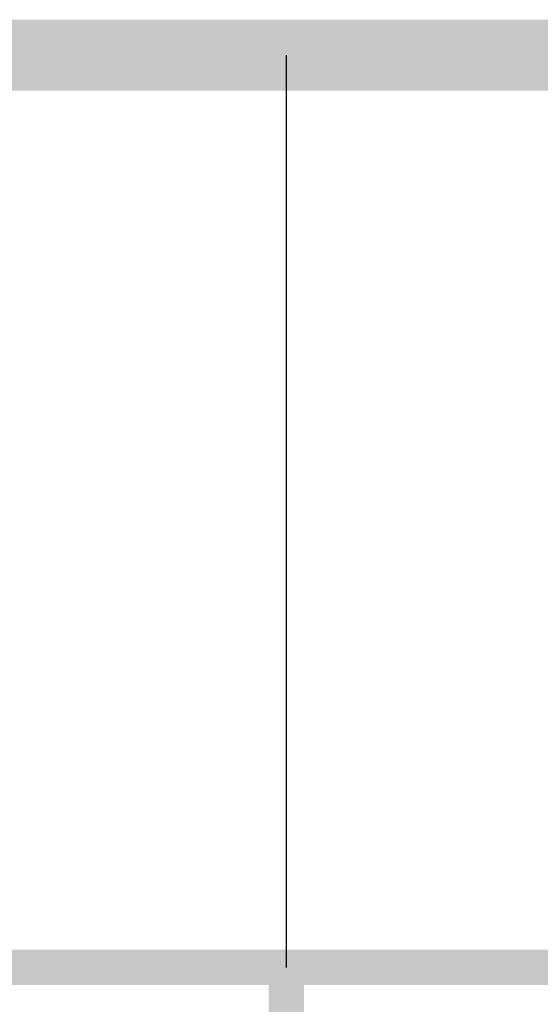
# Model space of a CAD drawing. Extents: x -2 to 113, y -136 to 16.
# Tile 538 of 541: x 96.8 to 98.31, y 7.49 to 10.35. Entities that reach past the tile are written whole.
import ezdxf

# ---------------------------------------------------------------- set-up
doc = ezdxf.new("R2010")
doc.units = 0
doc.header["$MEASUREMENT"] = 0
doc.linetypes.add('SOLID', pattern=[0])
doc.layers.get('0').update_dxf_attribs({"linetype": 'SOLID'})
for name, color, linetype in [('1', 7, 'SOLID'), ('10', 7, 'SOLID'), ('11', 7, 'SOLID'), ('12', 7, 'SOLID'), ('13', 7, 'SOLID'), ('14', 7, 'SOLID'), ('15', 7, 'SOLID'), ('16', 7, 'SOLID'), ('17', 7, 'SOLID'), ('18', 7, 'SOLID'), ('19', 7, 'SOLID'), ('2', 7, 'SOLID'), ('20', 7, 'SOLID'), ('21', 7, 'SOLID'), ('22', 7, 'SOLID'), ('23', 7, 'SOLID'), ('24', 7, 'SOLID'), ('25', 7, 'SOLID'), ('26', 7, 'SOLID'), ('27', 7, 'SOLID'), ('28', 7, 'SOLID'), ('29', 7, 'SOLID'), ('3', 7, 'SOLID'), ('30', 7, 'SOLID'), ('31', 7, 'SOLID'), ('32', 7, 'SOLID'), ('33', 7, 'SOLID'), ('34', 7, 'SOLID'), ('35', 7, 'SOLID'), ('36', 7, 'SOLID'), ('37', 7, 'SOLID'), ('38', 7, 'SOLID'), ('39', 7, 'SOLID'), ('4', 7, 'SOLID'), ('40', 7, 'SOLID'), ('41', 7, 'SOLID'), ('42', 7, 'SOLID'), ('43', 7, 'SOLID'), ('44', 7, 'SOLID'), ('45', 7, 'SOLID'), ('46', 7, 'SOLID'), ('47', 7, 'SOLID'), ('48', 7, 'SOLID'), ('49', 7, 'SOLID'), ('5', 7, 'SOLID'), ('50', 7, 'SOLID'), ('51', 7, 'SOLID'), ('52', 7, 'SOLID'), ('53', 7, 'SOLID'), ('54', 7, 'SOLID'), ('55', 7, 'SOLID'), ('56', 7, 'SOLID'), ('57', 7, 'SOLID'), ('58', 7, 'SOLID'), ('59', 7, 'SOLID'), ('6', 7, 'SOLID'), ('60', 7, 'SOLID'), ('61', 7, 'SOLID'), ('62', 7, 'SOLID'), ('63', 7, 'SOLID'), ('64', 7, 'SOLID'), ('65', 7, 'SOLID'), ('66', 7, 'SOLID'), ('67', 7, 'SOLID'), ('68', 7, 'SOLID'), ('7', 7, 'SOLID'), ('8', 7, 'SOLID'), ('9', 7, 'SOLID')]:
    doc.layers.add(name, color=color, linetype=linetype)

msp = doc.modelspace()

# ---------------------------------------------------------------- linework, layer by layer
at = {"color": 7, "linetype": 'SOLID'}
for points, const_width in [([(-0.2175, -125.6385), (111.5472, -125.6385), (111.5472, 10.2438), (-0.2175, 10.2438), (-0.2175, -125.6385)], 0.2059), ([(-0.2175, 7.5968), (111.5472, 7.5968)], 0.1029), ([(97.5766, 7.5968), (97.5766, 4.9497)], 0.1029)]:
    msp.add_lwpolyline(points, dxfattribs=dict(at, const_width=const_width))
msp.add_lwpolyline([(97.5766, 10.2438), (97.5766, 7.5968)], dxfattribs=at)
at = {"layer": '1', "color": 7, "linetype": 'SOLID'}
for points, const_width in [([(-0.2175, -125.6385), (111.5472, -125.6385), (111.5472, 10.2438), (-0.2175, 10.2438), (-0.2175, -125.6385)], 0.2059), ([(-0.2175, 7.5968), (111.5472, 7.5968)], 0.1029), ([(97.5766, 7.5968), (97.5766, 4.9497)], 0.1029)]:
    msp.add_lwpolyline(points, dxfattribs=dict(at, const_width=const_width))
msp.add_lwpolyline([(97.5766, 10.2438), (97.5766, 7.5968)], dxfattribs=at)
at = {"layer": '10', "color": 7, "linetype": 'SOLID'}
for points, const_width in [([(-0.2175, -125.6385), (111.5472, -125.6385), (111.5472, 10.2438), (-0.2175, 10.2438), (-0.2175, -125.6385)], 0.2059), ([(-0.2175, 7.5968), (111.5472, 7.5968)], 0.1029), ([(97.5766, 7.5968), (97.5766, 4.9497)], 0.1029)]:
    msp.add_lwpolyline(points, dxfattribs=dict(at, const_width=const_width))
msp.add_lwpolyline([(97.5766, 10.2438), (97.5766, 7.5968)], dxfattribs=at)
at = {"layer": '11', "color": 7, "linetype": 'SOLID'}
for points, const_width in [([(-0.2175, -125.6385), (111.5472, -125.6385), (111.5472, 10.2438), (-0.2175, 10.2438), (-0.2175, -125.6385)], 0.2059), ([(-0.2175, 7.5968), (111.5472, 7.5968)], 0.1029), ([(97.5766, 7.5968), (97.5766, 4.9497)], 0.1029)]:
    msp.add_lwpolyline(points, dxfattribs=dict(at, const_width=const_width))
msp.add_lwpolyline([(97.5766, 10.2438), (97.5766, 7.5968)], dxfattribs=at)
at = {"layer": '12', "color": 7, "linetype": 'SOLID'}
for points, const_width in [([(-0.2175, -125.6385), (111.5472, -125.6385), (111.5472, 10.2438), (-0.2175, 10.2438), (-0.2175, -125.6385)], 0.2059), ([(-0.2175, 7.5968), (111.5472, 7.5968)], 0.1029), ([(97.5766, 7.5968), (97.5766, 4.9497)], 0.1029)]:
    msp.add_lwpolyline(points, dxfattribs=dict(at, const_width=const_width))
msp.add_lwpolyline([(97.5766, 10.2438), (97.5766, 7.5968)], dxfattribs=at)
at = {"layer": '13', "color": 7, "linetype": 'SOLID'}
for points, const_width in [([(-0.2175, -125.6385), (111.5472, -125.6385), (111.5472, 10.2438), (-0.2175, 10.2438), (-0.2175, -125.6385)], 0.2059), ([(-0.2175, 7.5968), (111.5472, 7.5968)], 0.1029), ([(97.5766, 7.5968), (97.5766, 4.9497)], 0.1029)]:
    msp.add_lwpolyline(points, dxfattribs=dict(at, const_width=const_width))
msp.add_lwpolyline([(97.5766, 10.2438), (97.5766, 7.5968)], dxfattribs=at)
at = {"layer": '14', "color": 7, "linetype": 'SOLID'}
for points, const_width in [([(-0.2175, -125.6385), (111.5472, -125.6385), (111.5472, 10.2438), (-0.2175, 10.2438), (-0.2175, -125.6385)], 0.2059), ([(-0.2175, 7.5968), (111.5472, 7.5968)], 0.1029), ([(97.5766, 7.5968), (97.5766, 4.9497)], 0.1029)]:
    msp.add_lwpolyline(points, dxfattribs=dict(at, const_width=const_width))
msp.add_lwpolyline([(97.5766, 10.2438), (97.5766, 7.5968)], dxfattribs=at)
at = {"layer": '15', "color": 7, "linetype": 'SOLID'}
for points, const_width in [([(-0.2175, -125.6385), (111.5472, -125.6385), (111.5472, 10.2438), (-0.2175, 10.2438), (-0.2175, -125.6385)], 0.2059), ([(-0.2175, 7.5968), (111.5472, 7.5968)], 0.1029), ([(97.5766, 7.5968), (97.5766, 4.9497)], 0.1029)]:
    msp.add_lwpolyline(points, dxfattribs=dict(at, const_width=const_width))
msp.add_lwpolyline([(97.5766, 10.2438), (97.5766, 7.5968)], dxfattribs=at)
at = {"layer": '16', "color": 7, "linetype": 'SOLID'}
for points, const_width in [([(-0.2175, -125.6385), (111.5472, -125.6385), (111.5472, 10.2438), (-0.2175, 10.2438), (-0.2175, -125.6385)], 0.2059), ([(-0.2175, 7.5968), (111.5472, 7.5968)], 0.1029), ([(97.5766, 7.5968), (97.5766, 4.9497)], 0.1029)]:
    msp.add_lwpolyline(points, dxfattribs=dict(at, const_width=const_width))
msp.add_lwpolyline([(97.5766, 10.2438), (97.5766, 7.5968)], dxfattribs=at)
at = {"layer": '17', "color": 7, "linetype": 'SOLID'}
for points, const_width in [([(-0.2175, -125.6385), (111.5472, -125.6385), (111.5472, 10.2438), (-0.2175, 10.2438), (-0.2175, -125.6385)], 0.2059), ([(-0.2175, 7.5968), (111.5472, 7.5968)], 0.1029), ([(97.5766, 7.5968), (97.5766, 4.9497)], 0.1029)]:
    msp.add_lwpolyline(points, dxfattribs=dict(at, const_width=const_width))
msp.add_lwpolyline([(97.5766, 10.2438), (97.5766, 7.5968)], dxfattribs=at)
at = {"layer": '18', "color": 7, "linetype": 'SOLID'}
for points, const_width in [([(-0.2175, -125.6385), (111.5472, -125.6385), (111.5472, 10.2438), (-0.2175, 10.2438), (-0.2175, -125.6385)], 0.2059), ([(-0.2175, 7.5968), (111.5472, 7.5968)], 0.1029), ([(97.5766, 7.5968), (97.5766, 4.9497)], 0.1029)]:
    msp.add_lwpolyline(points, dxfattribs=dict(at, const_width=const_width))
msp.add_lwpolyline([(97.5766, 10.2438), (97.5766, 7.5968)], dxfattribs=at)
at = {"layer": '19', "color": 7, "linetype": 'SOLID'}
for points, const_width in [([(-0.2175, -125.6385), (111.5472, -125.6385), (111.5472, 10.2438), (-0.2175, 10.2438), (-0.2175, -125.6385)], 0.2059), ([(-0.2175, 7.5968), (111.5472, 7.5968)], 0.1029), ([(97.5766, 7.5968), (97.5766, 4.9497)], 0.1029)]:
    msp.add_lwpolyline(points, dxfattribs=dict(at, const_width=const_width))
msp.add_lwpolyline([(97.5766, 10.2438), (97.5766, 7.5968)], dxfattribs=at)
at = {"layer": '2', "color": 7, "linetype": 'SOLID'}
for points, const_width in [([(-0.2175, -125.6385), (111.5472, -125.6385), (111.5472, 10.2438), (-0.2175, 10.2438), (-0.2175, -125.6385)], 0.2059), ([(-0.2175, 7.5968), (111.5472, 7.5968)], 0.1029), ([(97.5766, 7.5968), (97.5766, 4.9497)], 0.1029)]:
    msp.add_lwpolyline(points, dxfattribs=dict(at, const_width=const_width))
msp.add_lwpolyline([(97.5766, 10.2438), (97.5766, 7.5968)], dxfattribs=at)
at = {"layer": '20', "color": 7, "linetype": 'SOLID'}
for points, const_width in [([(-0.2175, -125.6385), (111.5472, -125.6385), (111.5472, 10.2438), (-0.2175, 10.2438), (-0.2175, -125.6385)], 0.2059), ([(-0.2175, 7.5968), (111.5472, 7.5968)], 0.1029), ([(97.5766, 7.5968), (97.5766, 4.9497)], 0.1029)]:
    msp.add_lwpolyline(points, dxfattribs=dict(at, const_width=const_width))
msp.add_lwpolyline([(97.5766, 10.2438), (97.5766, 7.5968)], dxfattribs=at)
at = {"layer": '21', "color": 7, "linetype": 'SOLID'}
for points, const_width in [([(-0.2175, -125.6385), (111.5472, -125.6385), (111.5472, 10.2438), (-0.2175, 10.2438), (-0.2175, -125.6385)], 0.2059), ([(-0.2175, 7.5968), (111.5472, 7.5968)], 0.1029), ([(97.5766, 7.5968), (97.5766, 4.9497)], 0.1029)]:
    msp.add_lwpolyline(points, dxfattribs=dict(at, const_width=const_width))
msp.add_lwpolyline([(97.5766, 10.2438), (97.5766, 7.5968)], dxfattribs=at)
at = {"layer": '22', "color": 7, "linetype": 'SOLID'}
for points, const_width in [([(-0.2175, -125.6385), (111.5472, -125.6385), (111.5472, 10.2438), (-0.2175, 10.2438), (-0.2175, -125.6385)], 0.2059), ([(-0.2175, 7.5968), (111.5472, 7.5968)], 0.1029), ([(97.5766, 7.5968), (97.5766, 4.9497)], 0.1029)]:
    msp.add_lwpolyline(points, dxfattribs=dict(at, const_width=const_width))
msp.add_lwpolyline([(97.5766, 10.2438), (97.5766, 7.5968)], dxfattribs=at)
at = {"layer": '23', "color": 7, "linetype": 'SOLID'}
for points, const_width in [([(-0.2175, -125.6385), (111.5472, -125.6385), (111.5472, 10.2438), (-0.2175, 10.2438), (-0.2175, -125.6385)], 0.2059), ([(-0.2175, 7.5968), (111.5472, 7.5968)], 0.1029), ([(97.5766, 7.5968), (97.5766, 4.9497)], 0.1029)]:
    msp.add_lwpolyline(points, dxfattribs=dict(at, const_width=const_width))
msp.add_lwpolyline([(97.5766, 10.2438), (97.5766, 7.5968)], dxfattribs=at)
at = {"layer": '24', "color": 7, "linetype": 'SOLID'}
for points, const_width in [([(-0.2175, -125.6385), (111.5472, -125.6385), (111.5472, 10.2438), (-0.2175, 10.2438), (-0.2175, -125.6385)], 0.2059), ([(-0.2175, 7.5968), (111.5472, 7.5968)], 0.1029), ([(97.5766, 7.5968), (97.5766, 4.9497)], 0.1029)]:
    msp.add_lwpolyline(points, dxfattribs=dict(at, const_width=const_width))
msp.add_lwpolyline([(97.5766, 10.2438), (97.5766, 7.5968)], dxfattribs=at)
at = {"layer": '25', "color": 7, "linetype": 'SOLID'}
for points, const_width in [([(-0.2175, -125.6385), (111.5472, -125.6385), (111.5472, 10.2438), (-0.2175, 10.2438), (-0.2175, -125.6385)], 0.2059), ([(-0.2175, 7.5968), (111.5472, 7.5968)], 0.1029), ([(97.5766, 7.5968), (97.5766, 4.9497)], 0.1029)]:
    msp.add_lwpolyline(points, dxfattribs=dict(at, const_width=const_width))
msp.add_lwpolyline([(97.5766, 10.2438), (97.5766, 7.5968)], dxfattribs=at)
at = {"layer": '26', "color": 7, "linetype": 'SOLID'}
for points, const_width in [([(-0.2175, -125.6385), (111.5472, -125.6385), (111.5472, 10.2438), (-0.2175, 10.2438), (-0.2175, -125.6385)], 0.2059), ([(-0.2175, 7.5968), (111.5472, 7.5968)], 0.1029), ([(97.5766, 7.5968), (97.5766, 4.9497)], 0.1029)]:
    msp.add_lwpolyline(points, dxfattribs=dict(at, const_width=const_width))
msp.add_lwpolyline([(97.5766, 10.2438), (97.5766, 7.5968)], dxfattribs=at)
at = {"layer": '27', "color": 7, "linetype": 'SOLID'}
for points, const_width in [([(-0.2175, -125.6385), (111.5472, -125.6385), (111.5472, 10.2438), (-0.2175, 10.2438), (-0.2175, -125.6385)], 0.2059), ([(-0.2175, 7.5968), (111.5472, 7.5968)], 0.1029), ([(97.5766, 7.5968), (97.5766, 4.9497)], 0.1029)]:
    msp.add_lwpolyline(points, dxfattribs=dict(at, const_width=const_width))
msp.add_lwpolyline([(97.5766, 10.2438), (97.5766, 7.5968)], dxfattribs=at)
at = {"layer": '28', "color": 7, "linetype": 'SOLID'}
for points, const_width in [([(-0.2175, -125.6385), (111.5472, -125.6385), (111.5472, 10.2438), (-0.2175, 10.2438), (-0.2175, -125.6385)], 0.2059), ([(-0.2175, 7.5968), (111.5472, 7.5968)], 0.1029), ([(97.5766, 7.5968), (97.5766, 4.9497)], 0.1029)]:
    msp.add_lwpolyline(points, dxfattribs=dict(at, const_width=const_width))
msp.add_lwpolyline([(97.5766, 10.2438), (97.5766, 7.5968)], dxfattribs=at)
at = {"layer": '29', "color": 7, "linetype": 'SOLID'}
for points, const_width in [([(-0.2175, -125.6385), (111.5472, -125.6385), (111.5472, 10.2438), (-0.2175, 10.2438), (-0.2175, -125.6385)], 0.2059), ([(-0.2175, 7.5968), (111.5472, 7.5968)], 0.1029), ([(97.5766, 7.5968), (97.5766, 4.9497)], 0.1029)]:
    msp.add_lwpolyline(points, dxfattribs=dict(at, const_width=const_width))
msp.add_lwpolyline([(97.5766, 10.2438), (97.5766, 7.5968)], dxfattribs=at)
at = {"layer": '3', "color": 7, "linetype": 'SOLID'}
for points, const_width in [([(-0.2175, -125.6385), (111.5472, -125.6385), (111.5472, 10.2438), (-0.2175, 10.2438), (-0.2175, -125.6385)], 0.2059), ([(-0.2175, 7.5968), (111.5472, 7.5968)], 0.1029), ([(97.5766, 7.5968), (97.5766, 4.9497)], 0.1029)]:
    msp.add_lwpolyline(points, dxfattribs=dict(at, const_width=const_width))
msp.add_lwpolyline([(97.5766, 10.2438), (97.5766, 7.5968)], dxfattribs=at)
at = {"layer": '30', "color": 7, "linetype": 'SOLID'}
for points, const_width in [([(-0.2175, -125.6385), (111.5472, -125.6385), (111.5472, 10.2438), (-0.2175, 10.2438), (-0.2175, -125.6385)], 0.2059), ([(-0.2175, 7.5968), (111.5472, 7.5968)], 0.1029), ([(97.5766, 7.5968), (97.5766, 4.9497)], 0.1029)]:
    msp.add_lwpolyline(points, dxfattribs=dict(at, const_width=const_width))
msp.add_lwpolyline([(97.5766, 10.2438), (97.5766, 7.5968)], dxfattribs=at)
at = {"layer": '31', "color": 7, "linetype": 'SOLID'}
for points, const_width in [([(-0.2175, -125.6385), (111.5472, -125.6385), (111.5472, 10.2438), (-0.2175, 10.2438), (-0.2175, -125.6385)], 0.2059), ([(-0.2175, 7.5968), (111.5472, 7.5968)], 0.1029), ([(97.5766, 7.5968), (97.5766, 4.9497)], 0.1029)]:
    msp.add_lwpolyline(points, dxfattribs=dict(at, const_width=const_width))
msp.add_lwpolyline([(97.5766, 10.2438), (97.5766, 7.5968)], dxfattribs=at)
at = {"layer": '32', "color": 7, "linetype": 'SOLID'}
for points, const_width in [([(-0.2175, -125.6385), (111.5472, -125.6385), (111.5472, 10.2438), (-0.2175, 10.2438), (-0.2175, -125.6385)], 0.2059), ([(-0.2175, 7.5968), (111.5472, 7.5968)], 0.1029), ([(97.5766, 7.5968), (97.5766, 4.9497)], 0.1029)]:
    msp.add_lwpolyline(points, dxfattribs=dict(at, const_width=const_width))
msp.add_lwpolyline([(97.5766, 10.2438), (97.5766, 7.5968)], dxfattribs=at)
at = {"layer": '33', "color": 7, "linetype": 'SOLID'}
for points, const_width in [([(-0.2175, -125.6385), (111.5472, -125.6385), (111.5472, 10.2438), (-0.2175, 10.2438), (-0.2175, -125.6385)], 0.2059), ([(-0.2175, 7.5968), (111.5472, 7.5968)], 0.1029), ([(97.5766, 7.5968), (97.5766, 4.9497)], 0.1029)]:
    msp.add_lwpolyline(points, dxfattribs=dict(at, const_width=const_width))
msp.add_lwpolyline([(97.5766, 10.2438), (97.5766, 7.5968)], dxfattribs=at)
at = {"layer": '34', "color": 7, "linetype": 'SOLID'}
for points, const_width in [([(-0.2175, -125.6385), (111.5472, -125.6385), (111.5472, 10.2438), (-0.2175, 10.2438), (-0.2175, -125.6385)], 0.2059), ([(-0.2175, 7.5968), (111.5472, 7.5968)], 0.1029), ([(97.5766, 7.5968), (97.5766, 4.9497)], 0.1029)]:
    msp.add_lwpolyline(points, dxfattribs=dict(at, const_width=const_width))
msp.add_lwpolyline([(97.5766, 10.2438), (97.5766, 7.5968)], dxfattribs=at)
at = {"layer": '35', "color": 7, "linetype": 'SOLID'}
for points, const_width in [([(-0.2175, -125.6385), (111.5472, -125.6385), (111.5472, 10.2438), (-0.2175, 10.2438), (-0.2175, -125.6385)], 0.2059), ([(-0.2175, 7.5968), (111.5472, 7.5968)], 0.1029), ([(97.5766, 7.5968), (97.5766, 4.9497)], 0.1029)]:
    msp.add_lwpolyline(points, dxfattribs=dict(at, const_width=const_width))
msp.add_lwpolyline([(97.5766, 10.2438), (97.5766, 7.5968)], dxfattribs=at)
at = {"layer": '36', "color": 7, "linetype": 'SOLID'}
for points, const_width in [([(-0.2175, -125.6385), (111.5472, -125.6385), (111.5472, 10.2438), (-0.2175, 10.2438), (-0.2175, -125.6385)], 0.2059), ([(-0.2175, 7.5968), (111.5472, 7.5968)], 0.1029), ([(97.5766, 7.5968), (97.5766, 4.9497)], 0.1029)]:
    msp.add_lwpolyline(points, dxfattribs=dict(at, const_width=const_width))
msp.add_lwpolyline([(97.5766, 10.2438), (97.5766, 7.5968)], dxfattribs=at)
at = {"layer": '37', "color": 7, "linetype": 'SOLID'}
for points, const_width in [([(-0.2175, -125.6385), (111.5472, -125.6385), (111.5472, 10.2438), (-0.2175, 10.2438), (-0.2175, -125.6385)], 0.2059), ([(-0.2175, 7.5968), (111.5472, 7.5968)], 0.1029), ([(97.5766, 7.5968), (97.5766, 4.9497)], 0.1029)]:
    msp.add_lwpolyline(points, dxfattribs=dict(at, const_width=const_width))
msp.add_lwpolyline([(97.5766, 10.2438), (97.5766, 7.5968)], dxfattribs=at)
at = {"layer": '38', "color": 7, "linetype": 'SOLID'}
for points, const_width in [([(-0.2175, -125.6385), (111.5472, -125.6385), (111.5472, 10.2438), (-0.2175, 10.2438), (-0.2175, -125.6385)], 0.2059), ([(-0.2175, 7.5968), (111.5472, 7.5968)], 0.1029), ([(97.5766, 7.5968), (97.5766, 4.9497)], 0.1029)]:
    msp.add_lwpolyline(points, dxfattribs=dict(at, const_width=const_width))
msp.add_lwpolyline([(97.5766, 10.2438), (97.5766, 7.5968)], dxfattribs=at)
at = {"layer": '39', "color": 7, "linetype": 'SOLID'}
for points, const_width in [([(-0.2175, -125.6385), (111.5472, -125.6385), (111.5472, 10.2438), (-0.2175, 10.2438), (-0.2175, -125.6385)], 0.2059), ([(-0.2175, 7.5968), (111.5472, 7.5968)], 0.1029), ([(97.5766, 7.5968), (97.5766, 4.9497)], 0.1029)]:
    msp.add_lwpolyline(points, dxfattribs=dict(at, const_width=const_width))
msp.add_lwpolyline([(97.5766, 10.2438), (97.5766, 7.5968)], dxfattribs=at)
at = {"layer": '4', "color": 7, "linetype": 'SOLID'}
for points, const_width in [([(-0.2175, -125.6385), (111.5472, -125.6385), (111.5472, 10.2438), (-0.2175, 10.2438), (-0.2175, -125.6385)], 0.2059), ([(-0.2175, 7.5968), (111.5472, 7.5968)], 0.1029), ([(97.5766, 7.5968), (97.5766, 4.9497)], 0.1029)]:
    msp.add_lwpolyline(points, dxfattribs=dict(at, const_width=const_width))
msp.add_lwpolyline([(97.5766, 10.2438), (97.5766, 7.5968)], dxfattribs=at)
at = {"layer": '40', "color": 7, "linetype": 'SOLID'}
for points, const_width in [([(-0.2175, -125.6385), (111.5472, -125.6385), (111.5472, 10.2438), (-0.2175, 10.2438), (-0.2175, -125.6385)], 0.2059), ([(-0.2175, 7.5968), (111.5472, 7.5968)], 0.1029), ([(97.5766, 7.5968), (97.5766, 4.9497)], 0.1029)]:
    msp.add_lwpolyline(points, dxfattribs=dict(at, const_width=const_width))
msp.add_lwpolyline([(97.5766, 10.2438), (97.5766, 7.5968)], dxfattribs=at)
at = {"layer": '41', "color": 7, "linetype": 'SOLID'}
for points, const_width in [([(-0.2175, -125.6385), (111.5472, -125.6385), (111.5472, 10.2438), (-0.2175, 10.2438), (-0.2175, -125.6385)], 0.2059), ([(-0.2175, 7.5968), (111.5472, 7.5968)], 0.1029), ([(97.5766, 7.5968), (97.5766, 4.9497)], 0.1029)]:
    msp.add_lwpolyline(points, dxfattribs=dict(at, const_width=const_width))
msp.add_lwpolyline([(97.5766, 10.2438), (97.5766, 7.5968)], dxfattribs=at)
at = {"layer": '42', "color": 7, "linetype": 'SOLID'}
for points, const_width in [([(-0.2175, -125.6385), (111.5472, -125.6385), (111.5472, 10.2438), (-0.2175, 10.2438), (-0.2175, -125.6385)], 0.2059), ([(-0.2175, 7.5968), (111.5472, 7.5968)], 0.1029), ([(97.5766, 7.5968), (97.5766, 4.9497)], 0.1029)]:
    msp.add_lwpolyline(points, dxfattribs=dict(at, const_width=const_width))
msp.add_lwpolyline([(97.5766, 10.2438), (97.5766, 7.5968)], dxfattribs=at)
at = {"layer": '43', "color": 7, "linetype": 'SOLID'}
for points, const_width in [([(-0.2175, -125.6385), (111.5472, -125.6385), (111.5472, 10.2438), (-0.2175, 10.2438), (-0.2175, -125.6385)], 0.2059), ([(-0.2175, 7.5968), (111.5472, 7.5968)], 0.1029), ([(97.5766, 7.5968), (97.5766, 4.9497)], 0.1029)]:
    msp.add_lwpolyline(points, dxfattribs=dict(at, const_width=const_width))
msp.add_lwpolyline([(97.5766, 10.2438), (97.5766, 7.5968)], dxfattribs=at)
at = {"layer": '44', "color": 7, "linetype": 'SOLID'}
for points, const_width in [([(-0.2175, -125.6385), (111.5472, -125.6385), (111.5472, 10.2438), (-0.2175, 10.2438), (-0.2175, -125.6385)], 0.2059), ([(-0.2175, 7.5968), (111.5472, 7.5968)], 0.1029), ([(97.5766, 7.5968), (97.5766, 4.9497)], 0.1029)]:
    msp.add_lwpolyline(points, dxfattribs=dict(at, const_width=const_width))
msp.add_lwpolyline([(97.5766, 10.2438), (97.5766, 7.5968)], dxfattribs=at)
at = {"layer": '45', "color": 7, "linetype": 'SOLID'}
for points, const_width in [([(-0.2175, -125.6385), (111.5472, -125.6385), (111.5472, 10.2438), (-0.2175, 10.2438), (-0.2175, -125.6385)], 0.2059), ([(-0.2175, 7.5968), (111.5472, 7.5968)], 0.1029), ([(97.5766, 7.5968), (97.5766, 4.9497)], 0.1029)]:
    msp.add_lwpolyline(points, dxfattribs=dict(at, const_width=const_width))
msp.add_lwpolyline([(97.5766, 10.2438), (97.5766, 7.5968)], dxfattribs=at)
at = {"layer": '46', "color": 7, "linetype": 'SOLID'}
for points, const_width in [([(-0.2175, -125.6385), (111.5472, -125.6385), (111.5472, 10.2438), (-0.2175, 10.2438), (-0.2175, -125.6385)], 0.2059), ([(-0.2175, 7.5968), (111.5472, 7.5968)], 0.1029), ([(97.5766, 7.5968), (97.5766, 4.9497)], 0.1029)]:
    msp.add_lwpolyline(points, dxfattribs=dict(at, const_width=const_width))
msp.add_lwpolyline([(97.5766, 10.2438), (97.5766, 7.5968)], dxfattribs=at)
at = {"layer": '47', "color": 7, "linetype": 'SOLID'}
for points, const_width in [([(-0.2175, -125.6385), (111.5472, -125.6385), (111.5472, 10.2438), (-0.2175, 10.2438), (-0.2175, -125.6385)], 0.2059), ([(-0.2175, 7.5968), (111.5472, 7.5968)], 0.1029), ([(97.5766, 7.5968), (97.5766, 4.9497)], 0.1029)]:
    msp.add_lwpolyline(points, dxfattribs=dict(at, const_width=const_width))
msp.add_lwpolyline([(97.5766, 10.2438), (97.5766, 7.5968)], dxfattribs=at)
at = {"layer": '48', "color": 7, "linetype": 'SOLID'}
for points, const_width in [([(-0.2175, -125.6385), (111.5472, -125.6385), (111.5472, 10.2438), (-0.2175, 10.2438), (-0.2175, -125.6385)], 0.2059), ([(-0.2175, 7.5968), (111.5472, 7.5968)], 0.1029), ([(97.5766, 7.5968), (97.5766, 4.9497)], 0.1029)]:
    msp.add_lwpolyline(points, dxfattribs=dict(at, const_width=const_width))
msp.add_lwpolyline([(97.5766, 10.2438), (97.5766, 7.5968)], dxfattribs=at)
at = {"layer": '49', "color": 7, "linetype": 'SOLID'}
for points, const_width in [([(-0.2175, -125.6385), (111.5472, -125.6385), (111.5472, 10.2438), (-0.2175, 10.2438), (-0.2175, -125.6385)], 0.2059), ([(-0.2175, 7.5968), (111.5472, 7.5968)], 0.1029), ([(97.5766, 7.5968), (97.5766, 4.9497)], 0.1029)]:
    msp.add_lwpolyline(points, dxfattribs=dict(at, const_width=const_width))
msp.add_lwpolyline([(97.5766, 10.2438), (97.5766, 7.5968)], dxfattribs=at)
at = {"layer": '5', "color": 7, "linetype": 'SOLID'}
for points, const_width in [([(-0.2175, -125.6385), (111.5472, -125.6385), (111.5472, 10.2438), (-0.2175, 10.2438), (-0.2175, -125.6385)], 0.2059), ([(-0.2175, 7.5968), (111.5472, 7.5968)], 0.1029), ([(97.5766, 7.5968), (97.5766, 4.9497)], 0.1029)]:
    msp.add_lwpolyline(points, dxfattribs=dict(at, const_width=const_width))
msp.add_lwpolyline([(97.5766, 10.2438), (97.5766, 7.5968)], dxfattribs=at)
at = {"layer": '50', "color": 7, "linetype": 'SOLID'}
for points, const_width in [([(-0.2175, -125.6385), (111.5472, -125.6385), (111.5472, 10.2438), (-0.2175, 10.2438), (-0.2175, -125.6385)], 0.2059), ([(-0.2175, 7.5968), (111.5472, 7.5968)], 0.1029), ([(97.5766, 7.5968), (97.5766, 4.9497)], 0.1029)]:
    msp.add_lwpolyline(points, dxfattribs=dict(at, const_width=const_width))
msp.add_lwpolyline([(97.5766, 10.2438), (97.5766, 7.5968)], dxfattribs=at)
at = {"layer": '51', "color": 7, "linetype": 'SOLID'}
for points, const_width in [([(-0.2175, -125.6385), (111.5472, -125.6385), (111.5472, 10.2438), (-0.2175, 10.2438), (-0.2175, -125.6385)], 0.2059), ([(-0.2175, 7.5968), (111.5472, 7.5968)], 0.1029), ([(97.5766, 7.5968), (97.5766, 4.9497)], 0.1029)]:
    msp.add_lwpolyline(points, dxfattribs=dict(at, const_width=const_width))
msp.add_lwpolyline([(97.5766, 10.2438), (97.5766, 7.5968)], dxfattribs=at)
at = {"layer": '52', "color": 7, "linetype": 'SOLID'}
for points, const_width in [([(-0.2175, -125.6385), (111.5472, -125.6385), (111.5472, 10.2438), (-0.2175, 10.2438), (-0.2175, -125.6385)], 0.2059), ([(-0.2175, 7.5968), (111.5472, 7.5968)], 0.1029), ([(97.5766, 7.5968), (97.5766, 4.9497)], 0.1029)]:
    msp.add_lwpolyline(points, dxfattribs=dict(at, const_width=const_width))
msp.add_lwpolyline([(97.5766, 10.2438), (97.5766, 7.5968)], dxfattribs=at)
at = {"layer": '53', "color": 7, "linetype": 'SOLID'}
for points, const_width in [([(-0.2175, -125.6385), (111.5472, -125.6385), (111.5472, 10.2438), (-0.2175, 10.2438), (-0.2175, -125.6385)], 0.2059), ([(-0.2175, 7.5968), (111.5472, 7.5968)], 0.1029), ([(97.5766, 7.5968), (97.5766, 4.9497)], 0.1029)]:
    msp.add_lwpolyline(points, dxfattribs=dict(at, const_width=const_width))
msp.add_lwpolyline([(97.5766, 10.2438), (97.5766, 7.5968)], dxfattribs=at)
at = {"layer": '54', "color": 7, "linetype": 'SOLID'}
for points, const_width in [([(-0.2175, -125.6385), (111.5472, -125.6385), (111.5472, 10.2438), (-0.2175, 10.2438), (-0.2175, -125.6385)], 0.2059), ([(-0.2175, 7.5968), (111.5472, 7.5968)], 0.1029), ([(97.5766, 7.5968), (97.5766, 4.9497)], 0.1029)]:
    msp.add_lwpolyline(points, dxfattribs=dict(at, const_width=const_width))
msp.add_lwpolyline([(97.5766, 10.2438), (97.5766, 7.5968)], dxfattribs=at)
at = {"layer": '55', "color": 7, "linetype": 'SOLID'}
for points, const_width in [([(-0.2175, -125.6385), (111.5472, -125.6385), (111.5472, 10.2438), (-0.2175, 10.2438), (-0.2175, -125.6385)], 0.2059), ([(-0.2175, 7.5968), (111.5472, 7.5968)], 0.1029), ([(97.5766, 7.5968), (97.5766, 4.9497)], 0.1029)]:
    msp.add_lwpolyline(points, dxfattribs=dict(at, const_width=const_width))
msp.add_lwpolyline([(97.5766, 10.2438), (97.5766, 7.5968)], dxfattribs=at)
at = {"layer": '56', "color": 7, "linetype": 'SOLID'}
for points, const_width in [([(-0.2175, -125.6385), (111.5472, -125.6385), (111.5472, 10.2438), (-0.2175, 10.2438), (-0.2175, -125.6385)], 0.2059), ([(-0.2175, 7.5968), (111.5472, 7.5968)], 0.1029), ([(97.5766, 7.5968), (97.5766, 4.9497)], 0.1029)]:
    msp.add_lwpolyline(points, dxfattribs=dict(at, const_width=const_width))
msp.add_lwpolyline([(97.5766, 10.2438), (97.5766, 7.5968)], dxfattribs=at)
at = {"layer": '57', "color": 7, "linetype": 'SOLID'}
for points, const_width in [([(-0.2175, -125.6385), (111.5472, -125.6385), (111.5472, 10.2438), (-0.2175, 10.2438), (-0.2175, -125.6385)], 0.2059), ([(-0.2175, 7.5968), (111.5472, 7.5968)], 0.1029), ([(97.5766, 7.5968), (97.5766, 4.9497)], 0.1029)]:
    msp.add_lwpolyline(points, dxfattribs=dict(at, const_width=const_width))
msp.add_lwpolyline([(97.5766, 10.2438), (97.5766, 7.5968)], dxfattribs=at)
at = {"layer": '58', "color": 7, "linetype": 'SOLID'}
for points, const_width in [([(-0.2175, -125.6385), (111.5472, -125.6385), (111.5472, 10.2438), (-0.2175, 10.2438), (-0.2175, -125.6385)], 0.2059), ([(-0.2175, 7.5968), (111.5472, 7.5968)], 0.1029), ([(97.5766, 7.5968), (97.5766, 4.9497)], 0.1029)]:
    msp.add_lwpolyline(points, dxfattribs=dict(at, const_width=const_width))
msp.add_lwpolyline([(97.5766, 10.2438), (97.5766, 7.5968)], dxfattribs=at)
at = {"layer": '59', "color": 7, "linetype": 'SOLID'}
for points, const_width in [([(-0.2175, -125.6385), (111.5472, -125.6385), (111.5472, 10.2438), (-0.2175, 10.2438), (-0.2175, -125.6385)], 0.2059), ([(-0.2175, 7.5968), (111.5472, 7.5968)], 0.1029), ([(97.5766, 7.5968), (97.5766, 4.9497)], 0.1029)]:
    msp.add_lwpolyline(points, dxfattribs=dict(at, const_width=const_width))
msp.add_lwpolyline([(97.5766, 10.2438), (97.5766, 7.5968)], dxfattribs=at)
at = {"layer": '6', "color": 7, "linetype": 'SOLID'}
for points, const_width in [([(-0.2175, -125.6385), (111.5472, -125.6385), (111.5472, 10.2438), (-0.2175, 10.2438), (-0.2175, -125.6385)], 0.2059), ([(-0.2175, 7.5968), (111.5472, 7.5968)], 0.1029), ([(97.5766, 7.5968), (97.5766, 4.9497)], 0.1029)]:
    msp.add_lwpolyline(points, dxfattribs=dict(at, const_width=const_width))
msp.add_lwpolyline([(97.5766, 10.2438), (97.5766, 7.5968)], dxfattribs=at)
at = {"layer": '60', "color": 7, "linetype": 'SOLID'}
for points, const_width in [([(-0.2175, -125.6385), (111.5472, -125.6385), (111.5472, 10.2438), (-0.2175, 10.2438), (-0.2175, -125.6385)], 0.2059), ([(-0.2175, 7.5968), (111.5472, 7.5968)], 0.1029), ([(97.5766, 7.5968), (97.5766, 4.9497)], 0.1029)]:
    msp.add_lwpolyline(points, dxfattribs=dict(at, const_width=const_width))
msp.add_lwpolyline([(97.5766, 10.2438), (97.5766, 7.5968)], dxfattribs=at)
at = {"layer": '61', "color": 7, "linetype": 'SOLID'}
for points, const_width in [([(-0.2175, -125.6385), (111.5472, -125.6385), (111.5472, 10.2438), (-0.2175, 10.2438), (-0.2175, -125.6385)], 0.2059), ([(-0.2175, 7.5968), (111.5472, 7.5968)], 0.1029), ([(97.5766, 7.5968), (97.5766, 4.9497)], 0.1029)]:
    msp.add_lwpolyline(points, dxfattribs=dict(at, const_width=const_width))
msp.add_lwpolyline([(97.5766, 10.2438), (97.5766, 7.5968)], dxfattribs=at)
at = {"layer": '62', "color": 7, "linetype": 'SOLID'}
for points, const_width in [([(-0.2175, -125.6385), (111.5472, -125.6385), (111.5472, 10.2438), (-0.2175, 10.2438), (-0.2175, -125.6385)], 0.2059), ([(-0.2175, 7.5968), (111.5472, 7.5968)], 0.1029), ([(97.5766, 7.5968), (97.5766, 4.9497)], 0.1029)]:
    msp.add_lwpolyline(points, dxfattribs=dict(at, const_width=const_width))
msp.add_lwpolyline([(97.5766, 10.2438), (97.5766, 7.5968)], dxfattribs=at)
at = {"layer": '63', "color": 7, "linetype": 'SOLID'}
for points, const_width in [([(-0.2175, -125.6385), (111.5472, -125.6385), (111.5472, 10.2438), (-0.2175, 10.2438), (-0.2175, -125.6385)], 0.2059), ([(-0.2175, 7.5968), (111.5472, 7.5968)], 0.1029), ([(97.5766, 7.5968), (97.5766, 4.9497)], 0.1029)]:
    msp.add_lwpolyline(points, dxfattribs=dict(at, const_width=const_width))
msp.add_lwpolyline([(97.5766, 10.2438), (97.5766, 7.5968)], dxfattribs=at)
at = {"layer": '64', "color": 7, "linetype": 'SOLID'}
for points, const_width in [([(-0.2175, -125.6385), (111.5472, -125.6385), (111.5472, 10.2438), (-0.2175, 10.2438), (-0.2175, -125.6385)], 0.2059), ([(-0.2175, 7.5968), (111.5472, 7.5968)], 0.1029), ([(97.5766, 7.5968), (97.5766, 4.9497)], 0.1029)]:
    msp.add_lwpolyline(points, dxfattribs=dict(at, const_width=const_width))
msp.add_lwpolyline([(97.5766, 10.2438), (97.5766, 7.5968)], dxfattribs=at)
at = {"layer": '65', "color": 7, "linetype": 'SOLID'}
for points, const_width in [([(-0.2175, -125.6385), (111.5472, -125.6385), (111.5472, 10.2438), (-0.2175, 10.2438), (-0.2175, -125.6385)], 0.2059), ([(-0.2175, 7.5968), (111.5472, 7.5968)], 0.1029), ([(97.5766, 7.5968), (97.5766, 4.9497)], 0.1029)]:
    msp.add_lwpolyline(points, dxfattribs=dict(at, const_width=const_width))
msp.add_lwpolyline([(97.5766, 10.2438), (97.5766, 7.5968)], dxfattribs=at)
at = {"layer": '66', "color": 7, "linetype": 'SOLID'}
for points, const_width in [([(-0.2175, -125.6385), (111.5472, -125.6385), (111.5472, 10.2438), (-0.2175, 10.2438), (-0.2175, -125.6385)], 0.2059), ([(-0.2175, 7.5968), (111.5472, 7.5968)], 0.1029), ([(97.5766, 7.5968), (97.5766, 4.9497)], 0.1029)]:
    msp.add_lwpolyline(points, dxfattribs=dict(at, const_width=const_width))
msp.add_lwpolyline([(97.5766, 10.2438), (97.5766, 7.5968)], dxfattribs=at)
at = {"layer": '67', "color": 7, "linetype": 'SOLID'}
for points, const_width in [([(-0.2175, -125.6385), (111.5472, -125.6385), (111.5472, 10.2438), (-0.2175, 10.2438), (-0.2175, -125.6385)], 0.2059), ([(-0.2175, 7.5968), (111.5472, 7.5968)], 0.1029), ([(97.5766, 7.5968), (97.5766, 4.9497)], 0.1029)]:
    msp.add_lwpolyline(points, dxfattribs=dict(at, const_width=const_width))
msp.add_lwpolyline([(97.5766, 10.2438), (97.5766, 7.5968)], dxfattribs=at)
at = {"layer": '68', "color": 7, "linetype": 'SOLID'}
for points, const_width in [([(-0.2175, -125.6385), (111.5472, -125.6385), (111.5472, 10.2438), (-0.2175, 10.2438), (-0.2175, -125.6385)], 0.2059), ([(-0.2175, 7.5968), (111.5472, 7.5968)], 0.1029), ([(97.5766, 7.5968), (97.5766, 4.9497)], 0.1029)]:
    msp.add_lwpolyline(points, dxfattribs=dict(at, const_width=const_width))
msp.add_lwpolyline([(97.5766, 10.2438), (97.5766, 7.5968)], dxfattribs=at)
at = {"layer": '7', "color": 7, "linetype": 'SOLID'}
for points, const_width in [([(-0.2175, -125.6385), (111.5472, -125.6385), (111.5472, 10.2438), (-0.2175, 10.2438), (-0.2175, -125.6385)], 0.2059), ([(-0.2175, 7.5968), (111.5472, 7.5968)], 0.1029), ([(97.5766, 7.5968), (97.5766, 4.9497)], 0.1029)]:
    msp.add_lwpolyline(points, dxfattribs=dict(at, const_width=const_width))
msp.add_lwpolyline([(97.5766, 10.2438), (97.5766, 7.5968)], dxfattribs=at)
at = {"layer": '8', "color": 7, "linetype": 'SOLID'}
for points, const_width in [([(-0.2175, -125.6385), (111.5472, -125.6385), (111.5472, 10.2438), (-0.2175, 10.2438), (-0.2175, -125.6385)], 0.2059), ([(-0.2175, 7.5968), (111.5472, 7.5968)], 0.1029), ([(97.5766, 7.5968), (97.5766, 4.9497)], 0.1029)]:
    msp.add_lwpolyline(points, dxfattribs=dict(at, const_width=const_width))
msp.add_lwpolyline([(97.5766, 10.2438), (97.5766, 7.5968)], dxfattribs=at)
at = {"layer": '9', "color": 7, "linetype": 'SOLID'}
for points, const_width in [([(-0.2175, -125.6385), (111.5472, -125.6385), (111.5472, 10.2438), (-0.2175, 10.2438), (-0.2175, -125.6385)], 0.2059), ([(-0.2175, 7.5968), (111.5472, 7.5968)], 0.1029), ([(97.5766, 7.5968), (97.5766, 4.9497)], 0.1029)]:
    msp.add_lwpolyline(points, dxfattribs=dict(at, const_width=const_width))
msp.add_lwpolyline([(97.5766, 10.2438), (97.5766, 7.5968)], dxfattribs=at)

doc.saveas('drawing.dxf')
